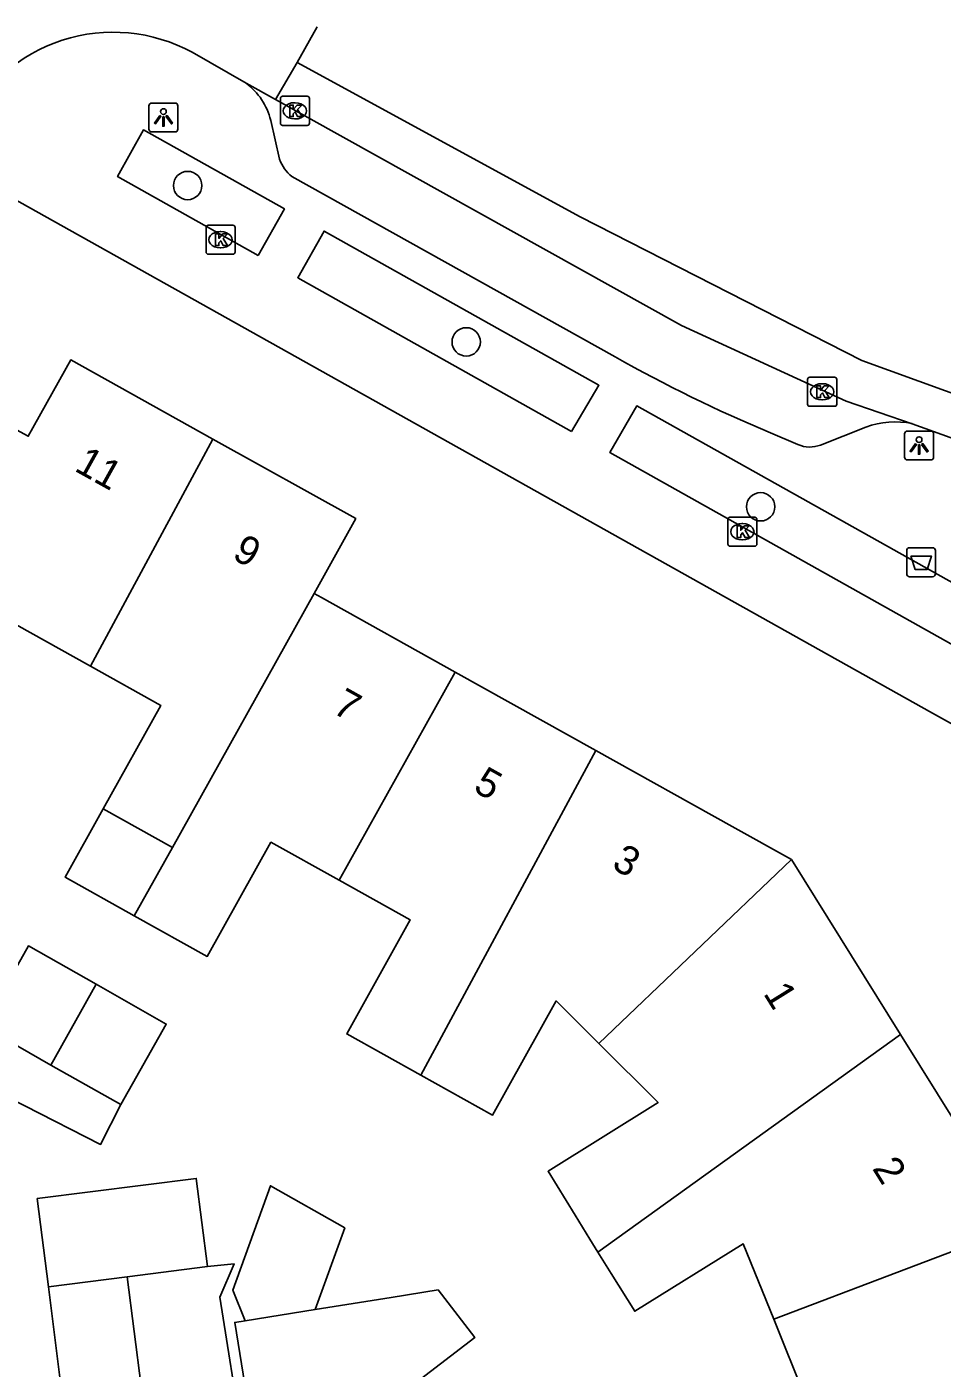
# Model space of a CAD drawing. Extents: x 163150 to 163546, y 380933 to 381635.
# Drawn here: x 163419.04 to 163450.55, y 381494.73 to 381540.94 of the extents above; entities that cross this region are included whole.
import ezdxf

# ---------------------------------------------------------------- set-up
doc = ezdxf.new("R2010")
doc.units = 0
for name, color, linetype in [('IMGEO_Afvalbak', 7, 'Continuous'), ('IMGEO_Boom', 7, 'Continuous'), ('IMGEO_Kolk', 7, 'Continuous'), ('IMGEO_Lichtpunt', 7, 'Continuous'), ('IMGEO_Pand', 7, 'Continuous'), ('IMGEO_Pand_nummerreeks', 7, 'Continuous'), ('IMGEO_Pand_overbouw', 7, 'Continuous'), ('IMGEO_Rijbaan_lokaal_gesloten', 7, 'Continuous'), ('IMGEO_Rijbaan_lokaal_open', 7, 'Continuous'), ('IMGEO_Voetpad_open', 7, 'Continuous')]:
    doc.layers.add(name, color=color, linetype=linetype)

msp = doc.modelspace()

# ---------------------------------------------------------------- linework, layer by layer
at = {"layer": 'IMGEO_Afvalbak'}
for p, q in [((163449.331, 381522.094), (163449.331, 381522.894)), ((163449.331, 381522.894), (163449.331, 381522.094)), ((163449.431, 381522.994), (163450.221, 381522.994)), ((163450.221, 381522.994), (163449.431, 381522.994)), ((163450.321, 381522.894), (163450.321, 381522.094)), ((163450.321, 381522.094), (163450.321, 381522.894)), ((163450.221, 381521.994), (163449.431, 381521.994)), ((163449.431, 381521.994), (163450.221, 381521.994))]:
    msp.add_line(p, q, dxfattribs=at)
msp.add_lwpolyline([(163449.474, 381522.708), (163450.178, 381522.708), (163450.029, 381522.238), (163449.623, 381522.238), (163449.474, 381522.708)], dxfattribs=at)
for centre, start, end in [((163449.431, 381522.894), 90, 180), ((163449.431, 381522.894), 90, 180), ((163450.221, 381522.894), 0, 90), ((163450.221, 381522.894), 360, 90), ((163449.431, 381522.094), 180, 270), ((163449.431, 381522.094), 180, 270), ((163450.221, 381522.094), 270, 0), ((163450.221, 381522.094), 270, 0)]:
    msp.add_arc(centre, 0.1, start, end, dxfattribs=at)
at = {"layer": 'IMGEO_Boom'}
for centre in [(163424.573, 381535.469), (163434.164, 381530.083), (163444.299, 381524.403)]:
    msp.add_circle(centre, 0.489, dxfattribs=at)
at = {"layer": 'IMGEO_Kolk'}
for p, q in [((163427.84, 381538.542), (163428.692, 381538.542)), ((163427.765, 381537.616), (163427.765, 381538.468)), ((163428.253, 381538.322), (163428.278, 381538.322)), ((163428.766, 381538.468), (163428.766, 381537.616)), ((163428.276, 381537.762), (163428.251, 381537.762)), ((163428.692, 381537.542), (163427.84, 381537.542)), ((163425.205, 381533.175), (163425.205, 381534.027)), ((163425.28, 381534.101), (163426.132, 381534.101)), ((163426.206, 381534.027), (163426.206, 381533.175)), ((163425.693, 381533.881), (163425.718, 381533.881)), ((163426.132, 381533.101), (163425.28, 381533.101)), ((163425.716, 381533.321), (163425.691, 381533.321)), ((163445.994, 381528.864), (163446.846, 381528.864)), ((163445.919, 381527.938), (163445.919, 381528.79)), ((163446.407, 381528.644), (163446.432, 381528.644)), ((163446.92, 381528.79), (163446.92, 381527.938)), ((163446.43, 381528.084), (163446.405, 381528.084)), ((163446.846, 381527.864), (163445.994, 381527.864)), ((163443.171, 381523.118), (163443.171, 381523.97)), ((163443.246, 381524.044), (163444.098, 381524.044)), ((163443.659, 381523.824), (163443.684, 381523.824)), ((163444.172, 381523.97), (163444.172, 381523.118)), ((163444.098, 381523.044), (163443.246, 381523.044)), ((163443.682, 381523.264), (163443.657, 381523.264))]:
    msp.add_line(p, q, dxfattribs=at)
for points in [[(163427.84, 381538.542), (163428.692, 381538.542)], [(163427.765, 381537.616), (163427.765, 381538.468)], [(163428.086, 381538.242), (163428.209, 381538.242), (163428.209, 381538.091), (163428.339, 381538.242), (163428.503, 381538.242), (163428.357, 381538.091), (163428.51, 381537.842), (163428.358, 381537.842), (163428.273, 381538.006), (163428.209, 381537.939), (163428.209, 381537.842), (163428.086, 381537.842), (163428.086, 381538.242)], [(163428.766, 381538.468), (163428.766, 381537.616)], [(163428.692, 381537.542), (163427.84, 381537.542)], [(163425.205, 381533.175), (163425.205, 381534.027)], [(163425.28, 381534.101), (163426.132, 381534.101)], [(163426.206, 381534.027), (163426.206, 381533.175)], [(163425.526, 381533.801), (163425.649, 381533.801), (163425.649, 381533.65), (163425.779, 381533.801), (163425.943, 381533.801), (163425.797, 381533.65), (163425.95, 381533.401), (163425.798, 381533.401), (163425.713, 381533.565), (163425.649, 381533.498), (163425.649, 381533.401), (163425.526, 381533.401), (163425.526, 381533.801)], [(163426.132, 381533.101), (163425.28, 381533.101)], [(163445.994, 381528.864), (163446.846, 381528.864)], [(163445.919, 381527.938), (163445.919, 381528.79)], [(163446.24, 381528.564), (163446.363, 381528.564), (163446.363, 381528.413), (163446.493, 381528.564), (163446.657, 381528.564), (163446.511, 381528.413), (163446.664, 381528.164), (163446.512, 381528.164), (163446.427, 381528.328), (163446.363, 381528.261), (163446.363, 381528.164), (163446.24, 381528.164), (163446.24, 381528.564)], [(163446.92, 381528.79), (163446.92, 381527.938)], [(163446.846, 381527.864), (163445.994, 381527.864)], [(163443.171, 381523.118), (163443.171, 381523.97)], [(163443.246, 381524.044), (163444.098, 381524.044)], [(163443.492, 381523.744), (163443.615, 381523.744), (163443.615, 381523.593), (163443.745, 381523.744), (163443.909, 381523.744), (163443.763, 381523.593), (163443.916, 381523.344), (163443.764, 381523.344), (163443.679, 381523.508), (163443.615, 381523.441), (163443.615, 381523.344), (163443.492, 381523.344), (163443.492, 381523.744)], [(163444.172, 381523.97), (163444.172, 381523.118)], [(163444.098, 381523.044), (163443.246, 381523.044)]]:
    msp.add_lwpolyline(points, dxfattribs=at)
for centre, start, end in [((163427.842, 381538.466), 91.552, 178.448), ((163427.842, 381538.466), 91.552, 178.448), ((163428.69, 381538.466), 1.552, 88.448), ((163428.69, 381538.466), 1.552, 88.448), ((163427.842, 381537.618), 181.552, 268.448), ((163427.842, 381537.618), 181.552, 268.448), ((163428.69, 381537.618), 271.552, 358.448), ((163428.69, 381537.618), 271.552, 358.448), ((163425.282, 381534.025), 91.552, 178.448), ((163425.282, 381534.025), 91.552, 178.448), ((163426.13, 381534.025), 1.552, 88.448), ((163426.13, 381534.025), 1.552, 88.448), ((163425.282, 381533.177), 181.552, 268.448), ((163425.282, 381533.177), 181.552, 268.448), ((163426.13, 381533.177), 271.552, 358.448), ((163426.13, 381533.177), 271.552, 358.448), ((163445.996, 381528.788), 91.552, 178.448), ((163445.996, 381528.788), 91.552, 178.448), ((163446.844, 381528.788), 1.552, 88.448), ((163446.844, 381528.788), 1.552, 88.448), ((163445.996, 381527.94), 181.552, 268.448), ((163445.996, 381527.94), 181.552, 268.448), ((163446.844, 381527.94), 271.552, 358.448), ((163446.844, 381527.94), 271.552, 358.448), ((163443.248, 381523.968), 91.552, 178.448), ((163443.248, 381523.968), 91.552, 178.448), ((163444.096, 381523.968), 1.552, 88.448), ((163444.096, 381523.968), 1.552, 88.448), ((163443.248, 381523.12), 181.552, 268.448), ((163443.248, 381523.12), 181.552, 268.448), ((163444.096, 381523.12), 271.552, 358.448), ((163444.096, 381523.12), 271.552, 358.448)]:
    msp.add_arc(centre, 0.0765, start, end, dxfattribs=at)
for centre, major_axis, ratio, start_param, end_param in [((163428.252, 381538.042), (-0.387, 0.002), 0.722429, 4.712389, 7.853982), ((163428.277, 381538.042), (-0.39, 0.002), 0.717154, 1.570796, 4.712389), ((163425.692, 381533.601), (-0.387, 0.002), 0.722429, 4.712389, 7.853982), ((163425.717, 381533.601), (-0.39, 0.002), 0.717154, 1.570796, 4.712389), ((163446.406, 381528.364), (-0.387, 0.002), 0.722429, 4.712389, 7.853982), ((163446.431, 381528.364), (-0.39, 0.002), 0.717154, 1.570796, 4.712389), ((163443.658, 381523.544), (-0.387, 0.002), 0.722429, 4.712389, 7.853982), ((163443.683, 381523.544), (-0.39, 0.002), 0.717154, 1.570796, 4.712389)]:
    msp.add_ellipse(centre, major_axis=major_axis, ratio=ratio, start_param=start_param, end_param=end_param, dxfattribs=at)
at = {"layer": 'IMGEO_Lichtpunt'}
for p, q in [((163423.239, 381538.217), (163423.239, 381537.41)), ((163423.239, 381538.217), (163423.239, 381537.41)), ((163424.141, 381538.312), (163423.333, 381538.312)), ((163424.141, 381538.312), (163423.333, 381538.312)), ((163424.235, 381537.41), (163424.235, 381538.217)), ((163424.235, 381537.41), (163424.235, 381538.217)), ((163423.333, 381537.316), (163424.141, 381537.316)), ((163423.333, 381537.316), (163424.141, 381537.316)), ((163450.16, 381527.012), (163449.352, 381527.012)), ((163450.16, 381527.012), (163449.352, 381527.012)), ((163449.258, 381526.917), (163449.258, 381526.11)), ((163449.258, 381526.917), (163449.258, 381526.11)), ((163450.254, 381526.11), (163450.254, 381526.917)), ((163450.254, 381526.11), (163450.254, 381526.917)), ((163449.352, 381526.016), (163450.16, 381526.016)), ((163449.352, 381526.016), (163450.16, 381526.016))]:
    msp.add_line(p, q, dxfattribs=at)
for points in [[(163423.613, 381537.881), (163423.652, 381537.853), (163423.464, 381537.591), (163423.426, 381537.618), (163423.613, 381537.881)], [(163423.715, 381537.833), (163423.762, 381537.833), (163423.762, 381537.511), (163423.715, 381537.511), (163423.715, 381537.833)], [(163423.825, 381537.853), (163423.863, 381537.88), (163424.05, 381537.618), (163424.011, 381537.59), (163423.825, 381537.853)], [(163449.632, 381526.581), (163449.671, 381526.553), (163449.483, 381526.291), (163449.445, 381526.318), (163449.632, 381526.581)], [(163449.734, 381526.533), (163449.781, 381526.533), (163449.781, 381526.211), (163449.734, 381526.211), (163449.734, 381526.533)], [(163449.844, 381526.553), (163449.882, 381526.58), (163450.069, 381526.318), (163450.03, 381526.29), (163449.844, 381526.553)]]:
    msp.add_lwpolyline(points, dxfattribs=at)
for centre in [(163423.738, 381538.015), (163449.757, 381526.715)]:
    msp.add_circle(centre, 0.0994, dxfattribs=at)
for centre, start, end in [((163423.333, 381538.217), 90, 180), ((163423.333, 381538.217), 90, 180), ((163424.141, 381538.217), 0, 90), ((163424.141, 381538.217), 0, 90), ((163423.333, 381537.41), 180, 270), ((163423.333, 381537.41), 180, 270), ((163424.141, 381537.41), 270, 0), ((163424.141, 381537.41), 270, 360), ((163449.352, 381526.917), 90, 180), ((163449.352, 381526.917), 90, 180), ((163450.16, 381526.917), 0, 90), ((163450.16, 381526.917), 0, 90), ((163449.352, 381526.11), 180, 270), ((163449.352, 381526.11), 180, 270), ((163450.16, 381526.11), 270, 0), ((163450.16, 381526.11), 270, 360)]:
    msp.add_arc(centre, 0.0946, start, end, dxfattribs=at)
at = {"layer": 'IMGEO_Pand'}
for points in [[(163425.443, 381526.737), (163420.55, 381529.464), (163419.083, 381526.833), (163418.679, 381527.058)], [(163421.229, 381518.91), (163425.443, 381526.737)], [(163428.924, 381521.416), (163430.362, 381523.995), (163425.443, 381526.737)], [(163424.046, 381512.669), (163428.924, 381521.416)], [(163433.784, 381518.707), (163429.18, 381521.273), (163428.924, 381521.416)], [(163421.229, 381518.91), (163418.659, 381520.343), (163415.352, 381514.411), (163414.86, 381514.686), (163412.675, 381515.904)], [(163424.046, 381512.669), (163421.668, 381513.995), (163423.654, 381517.558), (163421.229, 381518.91)], [(163433.784, 381518.707), (163429.786, 381511.537)], [(163438.623, 381516.009), (163433.784, 381518.707)], [(163438.623, 381516.009), (163432.602, 381504.825)], [(163445.366, 381512.25), (163443.316, 381513.393), (163438.623, 381516.009)], [(163429.786, 381511.537), (163427.438, 381512.846), (163425.248, 381508.916), (163422.735, 381510.317), (163424.046, 381512.669)], [(163438.733, 381505.916), (163445.366, 381512.25)], [(163449.119, 381506.223), (163445.366, 381512.25)], [(163432.602, 381504.825), (163430.051, 381506.247), (163432.238, 381510.17), (163429.786, 381511.537)], [(163417.656, 381506.427), (163417.521, 381506.503), (163419.091, 381509.276), (163421.419, 381507.957)], [(163419.867, 381505.174), (163421.419, 381507.957)], [(163421.419, 381507.957), (163423.838, 381506.587), (163422.267, 381503.814)], [(163438.733, 381505.916), (163437.266, 381507.382), (163435.073, 381503.447), (163432.602, 381504.825)], [(163417.656, 381506.427), (163419.867, 381505.174)], [(163438.701, 381498.724), (163449.119, 381506.223)], [(163449.119, 381506.223), (163452.993, 381500), (163453.222, 381499.632)], [(163438.701, 381498.724), (163438.425, 381499.173), (163437.917, 381500), (163436.984, 381501.518), (163440.771, 381503.879), (163438.733, 381505.916)], [(163422.267, 381503.814), (163419.867, 381505.174)], [(163419.779, 381497.537), (163419.393, 381500.576), (163424.866, 381501.271), (163425.252, 381498.232)], [(163426.557, 381496.364), (163426.125, 381497.421), (163427.423, 381501.015), (163429.982, 381499.562), (163428.967, 381496.75)], [(163453.222, 381499.632), (163444.75, 381496.415)], [(163444.75, 381496.415), (163443.697, 381499.018), (163439.967, 381496.692), (163439.153, 381497.997), (163438.701, 381498.724)], [(163422.488, 381497.881), (163419.779, 381497.537)], [(163420.258, 381493.769), (163422.967, 381494.113), (163422.488, 381497.881)], [(163422.488, 381497.881), (163425.252, 381498.232)], [(163419.779, 381497.537), (163420.258, 381493.769)], [(163428.967, 381496.75), (163431.585, 381497.17), (163433.197, 381497.429), (163434.459, 381495.788), (163432.098, 381493.972), (163426.71, 381493.107), (163426.197, 381496.306), (163426.557, 381496.364)], [(163426.557, 381496.364), (163428.967, 381496.75)], [(163441.659, 381490.325), (163441.283, 381493.124), (163445.825, 381493.758), (163444.75, 381496.415)]]:
    msp.add_lwpolyline(points, dxfattribs=at)
at = {"layer": 'IMGEO_Pand_overbouw'}
msp.add_lwpolyline([(163424.046, 381512.669), (163421.668, 381513.995), (163420.356, 381511.643), (163422.735, 381510.317)], close=True, dxfattribs=at)
at = {"layer": 'IMGEO_Rijbaan_lokaal_gesloten'}
for points in [[(163460.104, 381526.095), (163458.97, 381526.245), (163458.555, 381526.33), (163455.206, 381527.019), (163452.628, 381527.689), (163447.781, 381529.443), (163438.087, 381534.395), (163428.342, 381539.709)], [(163427.603, 381538.428), (163441.574, 381530.652), (163447.245, 381528.043), (163449.519, 381527.266)], [(163449.519, 381527.266), (163452.292, 381526.26), (163454.211, 381525.686)]]:
    msp.add_lwpolyline(points, dxfattribs=at)
at = {"layer": 'IMGEO_Rijbaan_lokaal_open'}
for points in [[(163429.034, 381540.936), (163428.342, 381539.709)], [(163424.732, 381540.058), (163426.583, 381538.996)], [(163428.342, 381539.709), (163427.603, 381538.428)], [(163426.583, 381538.996), (163427.603, 381538.428)]]:
    msp.add_lwpolyline(points, dxfattribs=at)
msp.add_arc((163422.009, 381535.048), 5.702, 61.4772, 154.3223, dxfattribs=at)
at = {"layer": 'IMGEO_Voetpad_open'}
for points in [[(163427.739, 381536.373), (163427.433, 381537.711)], [(163427.004, 381533.059), (163422.159, 381535.779), (163423.052, 381537.386), (163427.905, 381534.663), (163427.004, 381533.059)], [(163439.29, 381529.567), (163428.16, 381535.78)], [(163417.612, 381535.547), (163450.218, 381517.299), (163454.104, 381515.141)], [(163437.794, 381526.999), (163428.366, 381532.293), (163429.268, 381533.898), (163438.731, 381528.588), (163437.794, 381526.999)], [(163452.265, 381518.889), (163439.112, 381526.269), (163440.035, 381527.876), (163453.162, 381520.518), (163452.265, 381518.889)], [(163447.925, 381527.142), (163446.361, 381526.531)], [(163445.586, 381526.544), (163444.637, 381526.953)], [(163422.267, 381503.814), (163421.576, 381502.441), (163416.346, 381505.106), (163407.444, 381504.011)], [(163425.252, 381498.232), (163426.17, 381498.329), (163425.682, 381497.174), (163426.449, 381492.331), (163427.724, 381482.669), (163431.93, 381449.368), (163432.457, 381449.435), (163435.628, 381449.835), (163451.263, 381451.81)]]:
    msp.add_lwpolyline(points, dxfattribs=at)
for centre, radius, start, end in [((163425.208, 381537.163), 2.292, 13.8403, 53.1273), ((163429.04, 381536.851), 1.386, 200.1645, 230.5812), ((163464.302, 381573.954), 50.949, 240.5988, 247.2958), ((163448.929, 381524.548), 2.782, 77.7465, 111.1499), ((163445.989, 381527.481), 1.02, 246.7026, 291.3754)]:
    msp.add_arc(centre, radius, start, end, dxfattribs=at)

# ---------------------------------------------------------------- texts
at = {"layer": 'IMGEO_Pand_nummerreeks'}
for s, rotation, p in [('11', 330.8676, (163420.635, 381525.662)), ('9', 330.8651, (163426.065, 381522.636)), ('7', 330.8651, (163429.516, 381517.331)), ('5', 330.858, (163434.366, 381514.627)), ('3', 330.8636, (163439.133, 381511.97)), ('1', 301.9078, (163444.373, 381507.64)), ('2', 301.9021, (163448.125, 381501.614))]:
    msp.add_text(s, height=1, rotation=rotation, dxfattribs=at).set_placement(p)

doc.saveas('drawing.dxf')
